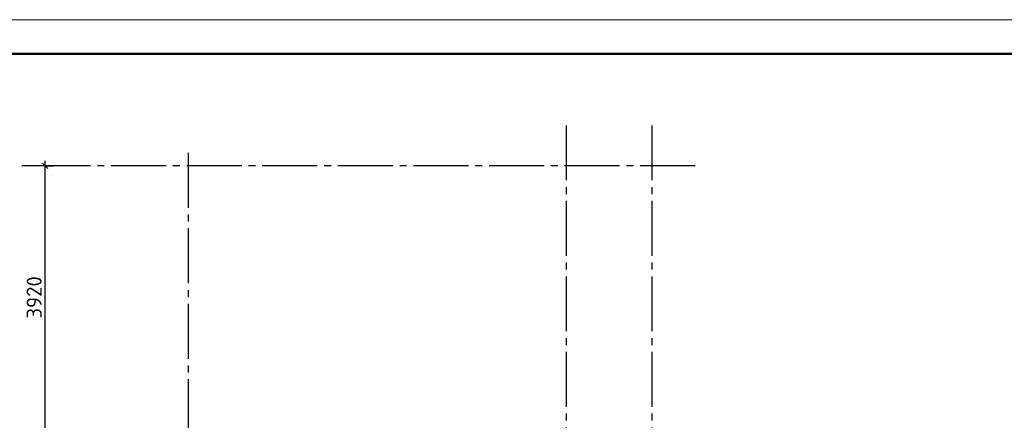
# Model space of a CAD drawing. Header units: millimetres. Extents: x 40580 to 1930067, y -240640 to 81020.
# Tile 651 of 656: x 1704146 to 1718476, y -203387 to -197550. Entities that reach past the tile are written whole.
import ezdxf

# ---------------------------------------------------------------- set-up
doc = ezdxf.new("R2010")
doc.units = ezdxf.units.MM
doc.linetypes.add('______5', pattern=[1100, 800, -100, 100, -100])
doc.linetypes.add('CENTER', pattern=[2, 1.25, -0.25, 0.25, -0.25])
doc.layers.add('Standard', color=7, linetype='Continuous', lineweight=25)
doc.layers.add('ОСИ', color=7, linetype='CENTER', lineweight=15)
doc.styles.add('ISOCPEUR', font='isocpeur.ttf')

msp = doc.modelspace()

# ---------------------------------------------------------------- linework, layer by layer
at = {"layer": 'Standard', "color": 7, "linetype": 'Continuous', "lineweight": -3, "transparency": 33554687}
for p, q in [((1704517, -199679.6), (1704517, -199604.6)), ((1704517, -203599.6), (1704517, -199679.6))]:
    msp.add_line(p, q, dxfattribs=at)
at = {"layer": 'Standard', "color": 251, "linetype": 'Continuous', "lineweight": -3, "true_color": 0x656565, "transparency": 33554687}
for q in [(1704246.4, -199679.6), (1704392, -199679.6), (1704642, -199679.6)]:
    msp.add_line((1704517, -199679.6), q, dxfattribs=at)
at = {"layer": 'Standard', "color": 7, "linetype": 'Continuous', "lineweight": 25, "transparency": 33554687}
msp.add_line((1704554.5, -199717.1), (1704479.5, -199642.1), dxfattribs=at)
at = {"layer": 'Standard', "color": 7, "linetype": 'Continuous', "lineweight": 13, "transparency": 33554687}
msp.add_lwpolyline([(1701050, -239549.7), (1730750, -239549.7), (1730750, -197549.7), (1701050, -197549.7), (1701050, -239549.7)], close=True, dxfattribs=at)
at = {"layer": 'Standard', "color": 7, "linetype": 'Continuous', "lineweight": 50, "transparency": 33554687}
msp.add_lwpolyline([(1703050, -198049.7), (1730250, -198049.7), (1730250, -239049.7), (1703050, -239049.7), (1703050, -198049.7)], close=True, dxfattribs=at)
at = {"layer": 'ОСИ', "color": 8, "linetype": '______5', "lineweight": -3, "transparency": 33554687}
for p, q in [((1712097, -199089.6), (1712097, -232529.6)), ((1713347, -199089.6), (1713347, -232529.6)), ((1706597, -199489.6), (1706597, -232529.6)), ((1713977, -199679.6), (1704146.4, -199679.6))]:
    msp.add_line(p, q, dxfattribs=at)

# ---------------------------------------------------------------- texts
at = {"layer": 'Standard', "color": 7, "linetype": 'Continuous', "lineweight": 25, "transparency": 33554687, "insert": (1704467, -201905.4), "char_height": 220, "width": 657.052, "attachment_point": 7, "rotation": 90, "style": 'ISOCPEUR'}
msp.add_mtext('3920', dxfattribs=at)

doc.saveas('drawing.dxf')
